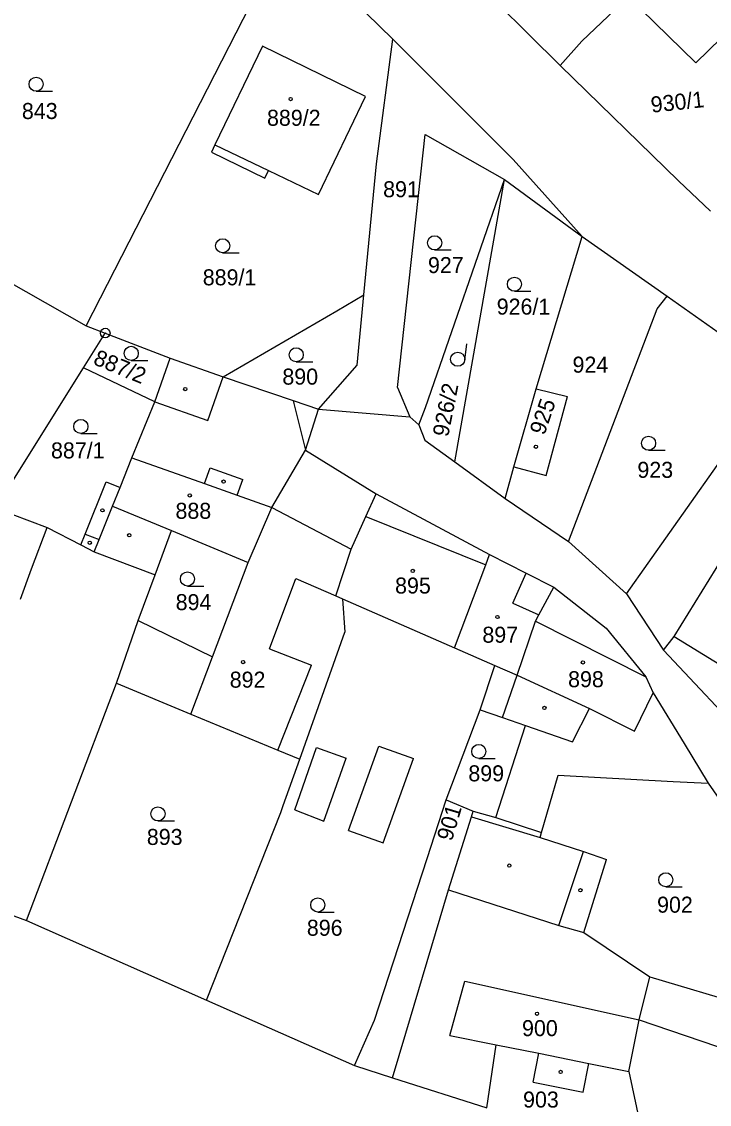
# Model space of a CAD drawing. Extents: x -779596 to -776743, y -1030330 to -1024513.
# Drawn here: x -777704 to -777631, y -1025565.5 to -1025450.6 of the extents above; entities that cross this region are included whole.
import ezdxf

# ---------------------------------------------------------------- set-up
doc = ezdxf.new("R2010")
doc.units = 0
for name, color, linetype in [('hranice parcel', 7, 'Continuous'), ('hranice vnitřní', 7, 'Continuous'), ('kultura', 7, 'Continuous'), ('Kód', 7, 'Continuous'), ('č_pacel stav_', 7, 'Continuous'), ('č_parcel poz_', 7, 'Continuous')]:
    doc.layers.add(name, color=color, linetype=linetype)

msp = doc.modelspace()

# ---------------------------------------------------------------- linework, layer by layer
at = {"layer": 'hranice parcel'}
for points in [[(-777697.17, -1025482.9), (-777675.93, -1025441.4)], [(-777675.93, -1025441.4), (-777664.6, -1025452.49)], [(-777644.53, -1025452.69), (-777635.44, -1025444.02)], [(-777656.83, -1025445.33), (-777646.81, -1025455.27)], [(-777638.24, -1025449.28), (-777632.41, -1025455)], [(-777666.32, -1025465.69), (-777664.6, -1025452.49)], [(-777664.6, -1025452.49), (-777651.8, -1025465.24)], [(-777632.41, -1025455), (-777629.71, -1025452.38)], [(-777678.44, -1025453.22), (-777683.48, -1025463.69)], [(-777667.51, -1025458.56), (-777678.44, -1025453.22)], [(-777646.81, -1025455.27), (-777644.53, -1025452.69)], [(-777646.81, -1025455.27), (-777634.25, -1025467.51)], [(-777672.5, -1025468.97), (-777667.51, -1025458.56)], [(-777664.1, -1025489.46), (-777661.16, -1025462.59)], [(-777661.16, -1025462.59), (-777652.72, -1025467.38)], [(-777683.48, -1025463.69), (-777683.85, -1025464.46)], [(-777683.85, -1025464.46), (-777678.17, -1025467.24)], [(-777667.66, -1025479.62), (-777666.32, -1025465.69)], [(-777651.8, -1025465.24), (-777644.48, -1025473.42)], [(-777725.11, -1025467.01), (-777697.17, -1025482.9)], [(-777678.17, -1025467.24), (-777677.78, -1025466.43)], [(-777677.78, -1025466.43), (-777672.5, -1025468.97)], [(-777661.11, -1025491.58), (-777652.72, -1025467.38)], [(-777657.99, -1025497.34), (-777652.72, -1025467.38)], [(-777652.72, -1025467.38), (-777644.48, -1025473.42)], [(-777634.25, -1025467.51), (-777630.86, -1025470.74)], [(-777649.36, -1025489.57), (-777644.48, -1025473.42)], [(-777644.48, -1025473.42), (-777635.46, -1025479.74)], [(-777670.52, -1025481.31), (-777667.66, -1025479.62)], [(-777668.37, -1025487.07), (-777667.66, -1025479.62)], [(-777636.53, -1025481.11), (-777635.46, -1025479.74)], [(-777635.46, -1025479.74), (-777623.41, -1025488.25)], [(-777645.95, -1025505.77), (-777636.53, -1025481.11)], [(-777682.62, -1025488.32), (-777670.52, -1025481.31)], [(-777697.17, -1025482.9), (-777695.12, -1025483.66)], [(-777697.43, -1025487.35), (-777695.12, -1025483.66)], [(-777695.12, -1025483.66), (-777688.23, -1025486.34)], [(-777689.86, -1025490.95), (-777688.23, -1025486.34)], [(-777688.23, -1025486.34), (-777682.62, -1025488.32)], [(-777705.84, -1025500.76), (-777697.43, -1025487.35)], [(-777689.86, -1025490.95), (-777697.43, -1025487.35)], [(-777672.47, -1025491.76), (-777668.37, -1025487.07)], [(-777682.62, -1025488.32), (-777675.18, -1025490.84)], [(-777664.1, -1025489.46), (-777662.77, -1025492.54)], [(-777651.73, -1025497.88), (-777649.36, -1025489.57)], [(-777649.36, -1025489.57), (-777646.03, -1025490.39)], [(-777648.31, -1025498.77), (-777646.03, -1025490.39)], [(-777692.29, -1025496.91), (-777689.86, -1025490.95)], [(-777675.18, -1025490.84), (-777672.47, -1025491.76)], [(-777675.18, -1025490.84), (-777675.1, -1025491.14)], [(-777675.1, -1025491.14), (-777673.86, -1025496.1)], [(-777661.83, -1025493.4), (-777661.11, -1025491.58)], [(-777672.47, -1025491.76), (-777662.77, -1025492.54)], [(-777662.77, -1025492.54), (-777661.83, -1025493.4)], [(-777639.77, -1025511.34), (-777625.98, -1025491.82)], [(-777661.83, -1025493.4), (-777661.18, -1025495.02)], [(-777661.18, -1025495.02), (-777657.99, -1025497.34)], [(-777677.43, -1025502.17), (-777673.86, -1025496.1)], [(-777673.86, -1025496.1), (-777666.35, -1025500.73)], [(-777693.55, -1025500.04), (-777692.29, -1025496.91)], [(-777657.99, -1025497.34), (-777652.66, -1025501.23)], [(-777652.66, -1025501.23), (-777651.73, -1025497.88)], [(-777651.73, -1025497.88), (-777648.31, -1025498.77)], [(-777697.25, -1025505), (-777695.02, -1025499.45)], [(-777695.02, -1025499.45), (-777693.55, -1025500.04)], [(-777667.44, -1025503.14), (-777666.35, -1025500.73)], [(-777666.35, -1025500.73), (-777654.32, -1025507.17)], [(-777652.66, -1025501.23), (-777645.95, -1025505.77)], [(-777706.97, -1025502.19), (-777701.31, -1025504.29)], [(-777679.94, -1025508.01), (-777677.43, -1025502.17)], [(-777669, -1025506.61), (-777667.44, -1025503.14)], [(-777701.31, -1025504.29), (-777697.71, -1025506.14)], [(-777697.71, -1025506.14), (-777697.25, -1025505)], [(-777689.82, -1025509.34), (-777688.11, -1025504.62)], [(-777688.11, -1025504.62), (-777679.94, -1025508.01)], [(-777697.71, -1025506.14), (-777696.29, -1025506.87)], [(-777645.95, -1025505.77), (-777639.77, -1025511.34)], [(-777696.29, -1025506.87), (-777689.82, -1025509.34)], [(-777670.66, -1025511.55), (-777669, -1025506.61)], [(-777654.73, -1025508.28), (-777654.32, -1025507.17)], [(-777654.32, -1025507.17), (-777650.42, -1025509.15)], [(-777634.7, -1025515.86), (-777629.53, -1025507.44)], [(-777683.73, -1025518.01), (-777679.94, -1025508.01)], [(-777658.03, -1025517.06), (-777654.73, -1025508.28)], [(-777691.62, -1025514.17), (-777689.82, -1025509.34)], [(-777650.42, -1025509.15), (-777647.49, -1025510.64)], [(-777649.07, -1025513.56), (-777647.49, -1025510.64)], [(-777647.49, -1025510.64), (-777641.95, -1025514.98)], [(-777670.66, -1025511.55), (-777669.92, -1025511.87)], [(-777669.92, -1025511.87), (-777658.03, -1025517.06)], [(-777669.92, -1025511.87), (-777669.67, -1025515.41)], [(-777639.77, -1025511.34), (-777635.86, -1025517.33)], [(-777693.92, -1025520.82), (-777691.62, -1025514.17)], [(-777691.62, -1025514.17), (-777683.73, -1025518.01)], [(-777651.38, -1025519.96), (-777649.45, -1025514.24)], [(-777649.45, -1025514.24), (-777649.07, -1025513.56)], [(-777674.48, -1025528.89), (-777669.67, -1025515.41)], [(-777641.95, -1025514.98), (-777637.71, -1025520.16)], [(-777635.86, -1025517.33), (-777634.7, -1025515.86)], [(-777686.03, -1025524.1), (-777683.73, -1025518.01)], [(-777658.03, -1025517.06), (-777653.75, -1025518.93)], [(-777635.86, -1025517.33), (-777626.39, -1025527.37)], [(-777655.33, -1025523.64), (-777653.75, -1025518.93)], [(-777653.75, -1025518.93), (-777651.38, -1025519.96)], [(-777637.71, -1025520.16), (-777636.93, -1025521.84)], [(-777703.5, -1025546), (-777693.92, -1025520.82)], [(-777636.93, -1025521.84), (-777633.66, -1025527.23)], [(-777658.92, -1025533.21), (-777655.33, -1025523.64)], [(-777655.33, -1025523.64), (-777652.94, -1025524.47)], [(-777686.03, -1025524.1), (-777676.81, -1025527.92)], [(-777652.94, -1025524.47), (-777650.5, -1025525.32)], [(-777653.64, -1025535.08), (-777650.5, -1025525.32)], [(-777633.66, -1025527.23), (-777631.1, -1025531.44)], [(-777676.81, -1025527.92), (-777674.48, -1025528.89)], [(-777676.24, -1025533.8), (-777674.48, -1025528.89)], [(-777648.8, -1025536.67), (-777647.03, -1025530.6)], [(-777647.03, -1025530.6), (-777634.82, -1025531.25)], [(-777634.82, -1025531.25), (-777631.1, -1025531.44)], [(-777631.1, -1025531.44), (-777628.04, -1025535.86)], [(-777676.5, -1025534.53), (-777676.24, -1025533.8)], [(-777660.95, -1025539.44), (-777658.92, -1025533.21)], [(-777658.92, -1025533.21), (-777656.06, -1025534.41)], [(-777684.38, -1025554.45), (-777676.5, -1025534.53)], [(-777658.68, -1025542.77), (-777656.25, -1025535.02)], [(-777656.25, -1025535.02), (-777656.06, -1025534.41)], [(-777656.06, -1025534.41), (-777653.64, -1025535.08)], [(-777653.64, -1025535.08), (-777648.8, -1025536.67)], [(-777648.96, -1025537.21), (-777648.8, -1025536.67)], [(-777648.96, -1025537.21), (-777644.35, -1025538.68)], [(-777644.35, -1025538.68), (-777641.89, -1025539.53)], [(-777723.01, -1025538.84), (-777703.5, -1025546)], [(-777666.52, -1025556.6), (-777660.95, -1025539.44)], [(-777644.32, -1025547.28), (-777641.89, -1025539.53)], [(-777663.22, -1025557.96), (-777658.68, -1025542.77)], [(-777703.5, -1025546), (-777684.38, -1025554.45)], [(-777644.32, -1025547.28), (-777637.3, -1025552)], [(-777638.45, -1025556.54), (-777637.3, -1025552)], [(-777637.3, -1025552), (-777627.08, -1025555.03)], [(-777684.38, -1025554.45), (-777668.65, -1025561.4)], [(-777668.65, -1025561.4), (-777666.52, -1025556.6)], [(-777639.53, -1025562.02), (-777638.45, -1025556.54)], [(-777638.45, -1025556.54), (-777625.22, -1025561.06)], [(-777664.61, -1025562.69), (-777663.22, -1025557.96)], [(-777654.61, -1025565.88), (-777653.62, -1025559.2)], [(-777653.62, -1025559.2), (-777649.09, -1025560.1)], [(-777649.7, -1025563.16), (-777649.09, -1025560.1)], [(-777668.65, -1025561.4), (-777664.61, -1025562.69)], [(-777644.38, -1025564.22), (-777643.77, -1025561.17)], [(-777643.77, -1025561.17), (-777639.53, -1025562.02)], [(-777664.61, -1025562.69), (-777654.61, -1025565.88)], [(-777639.53, -1025562.02), (-777637.56, -1025571.33)], [(-777649.7, -1025563.16), (-777644.38, -1025564.22)]]:
    msp.add_lwpolyline(points, dxfattribs=at)
at = {"layer": 'hranice vnitřní'}
for points in [[(-777683.48, -1025463.69), (-777677.78, -1025466.43)], [(-777684.25, -1025492.93), (-777682.62, -1025488.32)], [(-777689.86, -1025490.95), (-777684.25, -1025492.93)], [(-777673.86, -1025496.1), (-777672.47, -1025491.76)], [(-777692.29, -1025496.91), (-777684.58, -1025499.64)], [(-777684.58, -1025499.64), (-777683.99, -1025497.97)], [(-777683.99, -1025497.97), (-777680.52, -1025499.19)], [(-777684.58, -1025499.64), (-777681.11, -1025500.87)], [(-777681.11, -1025500.87), (-777680.52, -1025499.19)], [(-777694.35, -1025502.03), (-777693.55, -1025500.04)], [(-777681.11, -1025500.87), (-777677.43, -1025502.17)], [(-777695.78, -1025505.59), (-777694.35, -1025502.03)], [(-777694.35, -1025502.03), (-777688.11, -1025504.62)], [(-777677.43, -1025502.17), (-777669, -1025506.61)], [(-777667.44, -1025503.14), (-777654.73, -1025508.28)], [(-777702.95, -1025508.7), (-777701.31, -1025504.29)], [(-777697.25, -1025505), (-777695.78, -1025505.59)], [(-777696.29, -1025506.87), (-777695.78, -1025505.59)], [(-777704.13, -1025511.89), (-777702.95, -1025508.7)], [(-777677.7, -1025517.18), (-777674.88, -1025509.71)], [(-777674.88, -1025509.71), (-777670.66, -1025511.55)], [(-777651.86, -1025512.34), (-777650.42, -1025509.15)], [(-777651.86, -1025512.34), (-777649.07, -1025513.56)], [(-777649.45, -1025514.24), (-777637.71, -1025520.16)], [(-777634.7, -1025515.86), (-777618.52, -1025525.8)], [(-777677.7, -1025517.18), (-777673.21, -1025518.9)], [(-777676.81, -1025527.92), (-777673.21, -1025518.9)], [(-777652.94, -1025524.47), (-777651.38, -1025519.96)], [(-777651.38, -1025519.96), (-777643.72, -1025523.5)], [(-777693.92, -1025520.82), (-777686.03, -1025524.1)], [(-777638.92, -1025525.93), (-777636.93, -1025521.84)], [(-777645.51, -1025527.04), (-777643.72, -1025523.5)], [(-777643.72, -1025523.5), (-777638.92, -1025525.93)], [(-777650.5, -1025525.32), (-777645.51, -1025527.04)], [(-777675, -1025534.27), (-777672.7, -1025527.65)], [(-777672.7, -1025527.65), (-777669.55, -1025528.79)], [(-777669.29, -1025536.44), (-777666.07, -1025527.5)], [(-777666.07, -1025527.5), (-777662.39, -1025528.83)], [(-777671.93, -1025535.45), (-777669.55, -1025528.79)], [(-777665.6, -1025537.77), (-777662.39, -1025528.83)], [(-777675, -1025534.27), (-777671.93, -1025535.45)], [(-777656.25, -1025535.02), (-777648.96, -1025537.21)], [(-777669.29, -1025536.44), (-777665.6, -1025537.77)], [(-777646.95, -1025546.54), (-777644.35, -1025538.68)], [(-777658.68, -1025542.77), (-777646.95, -1025546.54)], [(-777646.95, -1025546.54), (-777644.32, -1025547.28)], [(-777658.54, -1025558.21), (-777656.93, -1025552.44)], [(-777656.93, -1025552.44), (-777638.45, -1025556.54)], [(-777658.54, -1025558.21), (-777653.62, -1025559.2)], [(-777649.09, -1025560.1), (-777643.77, -1025561.17)]]:
    msp.add_lwpolyline(points, dxfattribs=at)
at = {"layer": 'kultura'}
for points in [[(-777702.47, -1025458.01), (-777700.72, -1025458.01)], [(-777682.66, -1025475.15), (-777680.91, -1025475.15)], [(-777660.15, -1025474.84), (-777658.4, -1025474.84)], [(-777651.68, -1025479.23), (-777649.93, -1025479.23)], [(-777656.96, -1025486.55), (-777656.717, -1025484.818)], [(-777692.37, -1025486.57), (-777690.62, -1025486.57)], [(-777674.85, -1025486.72), (-777673.1, -1025486.72)], [(-777697.72, -1025494.33), (-777695.97, -1025494.33)], [(-777637.44, -1025496.11), (-777635.69, -1025496.11)], [(-777686.4, -1025510.51), (-777684.65, -1025510.51)], [(-777655.46, -1025528.82), (-777653.71, -1025528.82)], [(-777689.53, -1025535.44), (-777687.78, -1025535.44)], [(-777635.61, -1025542.44), (-777633.86, -1025542.44)], [(-777672.56, -1025545.11), (-777670.81, -1025545.11)]]:
    msp.add_lwpolyline(points, dxfattribs=at)
for centre, radius in [((-777702.47, -1025457.26), 0.75), ((-777675.44, -1025458.84), 0.175), ((-777682.66, -1025474.4), 0.75), ((-777660.15, -1025474.09), 0.75), ((-777651.68, -1025478.48), 0.75), ((-777692.37, -1025485.82), 0.75), ((-777674.85, -1025485.97), 0.75), ((-777657.703, -1025486.446), 0.75), ((-777686.64, -1025489.61), 0.175), ((-777697.72, -1025493.58), 0.75), ((-777637.44, -1025495.36), 0.75), ((-777649.4, -1025495.74), 0.175), ((-777682.56, -1025499.43), 0.175), ((-777686.16, -1025500.89), 0.175), ((-777695.43, -1025502.48), 0.175), ((-777692.58, -1025505.13), 0.175), ((-777696.78, -1025505.92), 0.175), ((-777662.48, -1025508.91), 0.175), ((-777686.4, -1025509.76), 0.75), ((-777653.49, -1025513.8), 0.175), ((-777680.49, -1025518.58), 0.175), ((-777644.4, -1025518.62), 0.175), ((-777648.49, -1025523.44), 0.175), ((-777655.46, -1025528.07), 0.75), ((-777689.53, -1025534.69), 0.75), ((-777652.22, -1025540.18), 0.175), ((-777635.61, -1025541.69), 0.75), ((-777644.67, -1025542.8), 0.175), ((-777672.56, -1025544.36), 0.75), ((-777649.28, -1025555.91), 0.175), ((-777646.77, -1025562.07), 0.175)]:
    msp.add_circle(centre, radius, dxfattribs=at)
at = {"layer": 'Kód'}
for radius in [0.5, 0.032]:
    msp.add_circle((-777695.12, -1025483.66), radius, dxfattribs=at)

# ---------------------------------------------------------------- texts
at = {"layer": 'č_pacel stav_'}
for s, p in [('889/2', (-777677.953, -1025461.67)), ('888', (-777687.67, -1025503.38)), ('895', (-777664.35, -1025511.31)), ('897', (-777655.08, -1025516.53)), ('892', (-777681.91, -1025521.3)), ('898', (-777645.98, -1025521.25)), ('900', (-777650.87, -1025558.28))]:
    msp.add_text(s, height=1.7, dxfattribs=at).set_placement(p)
msp.add_text('925', height=1.7, rotation=71.00056, dxfattribs=at).set_placement((-777648.503, -1025494.586))
at = {"layer": 'č_parcel poz_'}
for s, rotation, p in [('930/1', 6.20005, (-777637.108, -1025460.295)), ('887/2', 337.60269, (-777696.509, -1025486.932)), ('926/2', 78.80063, (-777658.717, -1025494.755)), ('901', 73.50058, (-777658.324, -1025537.672))]:
    msp.add_text(s, height=1.7, rotation=rotation, dxfattribs=at).set_placement(p)
for s, p in [('843', (-777703.98, -1025460.95)), ('891', (-777665.62, -1025469.25)), ('927', (-777660.86, -1025477.3)), ('889/1', (-777684.773, -1025478.6)), ('926/1', (-777653.56, -1025481.71)), ('924', (-777645.51, -1025487.87)), ('890', (-777676.32, -1025489.14)), ('887/1', (-777700.89, -1025496.97)), ('923', (-777638.62, -1025499.03)), ('894', (-777687.65, -1025513.07)), ('899', (-777656.57, -1025531.24)), ('893', (-777690.71, -1025537.99)), ('902', (-777636.53, -1025545.18)), ('896', (-777673.72, -1025547.63)), ('903', (-777650.76, -1025565.86))]:
    msp.add_text(s, height=1.7, dxfattribs=at).set_placement(p)

doc.saveas('drawing.dxf')
